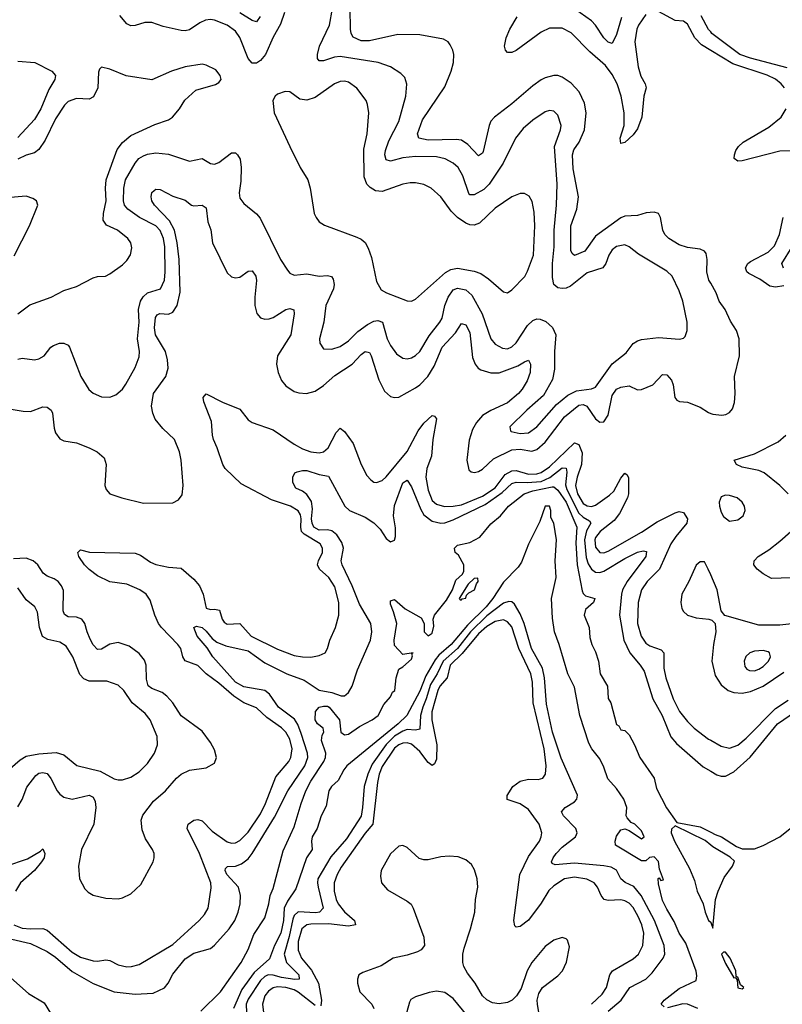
# Model space of a CAD drawing. Header units: inches. Extents: x 2001573 to 2220545, y 644482 to 846830.
# Tile 383 of 656: x 2076699 to 2080342, y 760890 to 765596. Entities that reach past the tile are written whole.
import ezdxf

# ---------------------------------------------------------------- set-up
doc = ezdxf.new("R2010")
doc.units = ezdxf.units.IN
doc.header["$MEASUREMENT"] = 0
doc.layers.add('C0776', color=7, linetype='Continuous')
doc.layers.add('C0786', color=7, linetype='Continuous')

msp = doc.modelspace()

# ---------------------------------------------------------------- linework, layer by layer
at = {"layer": 'C0776', "color": 5}
for points, elevation in [([(2076690, 763974), (2076710, 763977.8), (2076770, 763970.2), (2076790, 763974.3), (2076816.3, 763990), (2076847.6, 764030), (2076860.6, 764039.4), (2076888.7, 764050), (2076910, 764050.2), (2076930, 764039.5), (2076937.4, 764030), (2076990.8, 763890.8), (2077028.6, 763828.6), (2077050.2, 763810.2), (2077090, 763793.4), (2077130, 763791.2), (2077157.9, 763802.1), (2077189.9, 763830.1), (2077206.2, 763853.8), (2077250, 763934), (2077270, 763984), (2077271.4, 764010), (2077261.6, 764070), (2077269.2, 764150), (2077267, 764210), (2077276.2, 764250), (2077288.3, 764271.7), (2077309.9, 764290.1), (2077370.8, 764309.2), (2077390, 764350.7), (2077393.7, 764390), (2077392, 764510), (2077385.1, 764550), (2077370, 764589), (2077350, 764610.8), (2077271.1, 764651.1), (2077215.7, 764690), (2077199.2, 764710), (2077195.5, 764730), (2077196.9, 764790), (2077204.9, 764830), (2077250, 764910.2), (2077268.2, 764931.8), (2077290, 764945), (2077310, 764952.8), (2077350, 764958.9), (2077410, 764952.7), (2077510, 764919.2), (2077570, 764932.3), (2077610, 764908.2), (2077630, 764905.4), (2077650, 764913.2), (2077710, 764959.7), (2077730, 764959.1), (2077739.6, 764950), (2077751.4, 764930), (2077756.8, 764890), (2077755.3, 764824.7), (2077747.8, 764767.8), (2077750, 764742.8), (2077770, 764717.1), (2077830, 764668.4), (2077847.3, 764647.3), (2077944.5, 764450), (2077978, 764398), (2077990, 764383.7), (2078010, 764374.6), (2078070, 764381.5), (2078130, 764370.2), (2078170, 764373.8), (2078188.2, 764368.2), (2078196.5, 764356.5), (2078200.6, 764330), (2078197.6, 764310), (2078160.8, 764230), (2078151.3, 764150), (2078131.7, 764070), (2078132, 764050), (2078150, 764022.4), (2078190, 764020.8), (2078230, 764034.4), (2078270, 764061.5), (2078314.9, 764105.1), (2078360.9, 764139.1), (2078390, 764154.2), (2078410, 764157.5), (2078431.6, 764150), (2078454.6, 764070), (2078470, 764039), (2078498.9, 763998.9), (2078530, 763977.6), (2078550, 763975.2), (2078570, 763979.3), (2078590, 763990.2), (2078610, 764009.2), (2078655.8, 764084.2), (2078706.1, 764150), (2078716.4, 764170), (2078729.4, 764230), (2078746, 764270), (2078770, 764305.4), (2078790, 764313.1), (2078830, 764304.5), (2078859.3, 764279.3), (2078908, 764190), (2078950.1, 764070.1), (2078970, 764045.6), (2079005.2, 764025.2), (2079030, 764023), (2079050, 764032.2), (2079070, 764051.7), (2079125, 764135), (2079150, 764157.5), (2079170, 764165.5), (2079184.7, 764164.7), (2079212.7, 764152.7), (2079243.9, 764123.9), (2079259.8, 764090), (2079253.4, 764010), (2079254.1, 763925.9), (2079244.1, 763875.9), (2079200.8, 763799.2), (2079122.2, 763730), (2079041.1, 763650), (2079043, 763630), (2079047.6, 763627.6), (2079090, 763617.4), (2079130, 763620.9), (2079169.8, 763650), (2079263.3, 763756.7), (2079318, 763802), (2079358.5, 763821.5), (2079430, 763831.5), (2079450, 763838.9), (2079528.6, 763951.4), (2079595.8, 764004.2), (2079630, 764047.6), (2079650, 764061.2), (2079670, 764067.5), (2079750, 764076.5), (2079851.7, 764068.3), (2079870, 764074), (2079877.7, 764082.3), (2079887.6, 764110), (2079888.3, 764150), (2079866.2, 764250), (2079850, 764299.3), (2079815.8, 764370), (2079790, 764394), (2079654.6, 764474.6), (2079610, 764509.7), (2079590, 764519.7), (2079550, 764511.8), (2079530, 764496), (2079513.4, 764470), (2079499.7, 764430), (2079484.9, 764410), (2079410, 764385.8), (2079330, 764321.5), (2079310, 764313.2), (2079290, 764311.5), (2079270, 764314.5), (2079250.9, 764330.9), (2079243.5, 764363.5), (2079244.2, 764430), (2079252.5, 764510), (2079252.8, 764590), (2079263.8, 764710), (2079266.7, 764810), (2079253.7, 764990), (2079282.3, 765070), (2079285, 765090), (2079270, 765139.5), (2079250, 765158.7), (2079230, 765162), (2079210, 765155.8), (2079150, 765115.3), (2079103.7, 765076.3), (2079067.3, 765030), (2079008.8, 764910), (2078942.2, 764810), (2078915.5, 764784.5), (2078870, 764758.1), (2078850, 764758.2), (2078844.8, 764764.8), (2078816.4, 764850), (2078793.3, 764890), (2078769.8, 764910), (2078731.2, 764931.2), (2078690, 764940.4), (2078590, 764942.5), (2078530, 764935), (2078470, 764919.5), (2078450, 764926), (2078443.6, 764950), (2078446.5, 764970), (2078462.8, 765017.2), (2078509.9, 765110), (2078543.1, 765230), (2078548.5, 765288.5), (2078539.3, 765319.3), (2078519.2, 765339.2), (2078469.9, 765369.9), (2078411.5, 765391.5), (2078230, 765419.9), (2078202.9, 765417.1), (2078150, 765399.1), (2078130, 765399.1), (2078122.2, 765410), (2078121.2, 765430), (2078130.5, 765470), (2078178.4, 765570), (2078193, 765650)], 340), ([(2077964.7, 765630), (2077945.2, 765574.8), (2077910, 765512.3), (2077872.5, 765430), (2077850, 765401.7), (2077830, 765387.5), (2077810, 765388.6), (2077790, 765409.8), (2077750.2, 765510.2), (2077730, 765541.3), (2077690.7, 765570), (2077630, 765594.3), (2077610, 765597.5), (2077586, 765594), (2077558.7, 765581.3), (2077510, 765547.7), (2077490, 765543.1), (2077470, 765543.9), (2077384, 765564), (2077330, 765583.2), (2077296.9, 765583.1), (2077250, 765567.6), (2077230, 765566), (2077210, 765575.4), (2077176.6, 765616.6)], 340), ([(2077848.1, 765611.9), (2077830, 765585.8), (2077810, 765591.6), (2077750, 765628.6)], 320), ([(2080000, 764336.8), (2079991.7, 764351.7), (2079981.8, 764390), (2079983.9, 764450), (2079978.1, 764478.1), (2079969.7, 764490), (2079950, 764499.8), (2079890, 764507.8), (2079850, 764519.2), (2079800.2, 764550), (2079780.6, 764570), (2079770.6, 764590), (2079760.3, 764650), (2079751.1, 764670), (2079730, 764676.5), (2079692, 764672), (2079650, 764659.9), (2079590, 764656.6), (2079570, 764649.4), (2079450, 764560.9), (2079399.4, 764490), (2079350, 764468.4), (2079337.9, 764477.9), (2079332.4, 764492.4), (2079332, 764610), (2079360.9, 764690), (2079368.8, 764750), (2079343.2, 764883.2), (2079339.9, 764950), (2079345.6, 764974.4), (2079372.1, 765010), (2079397.9, 765070), (2079405.9, 765150), (2079397.3, 765197.3), (2079371.7, 765251.7), (2079333.1, 765293.1), (2079290, 765320.8), (2079270, 765328.5), (2079250, 765329.9), (2079210, 765318.5), (2079190, 765307.8), (2079150, 765280.5), (2079050, 765193), (2078967.5, 765130), (2078949.7, 765110.3), (2078941, 765090), (2078913.8, 764966.2), (2078910, 764957.4), (2078890, 764944.7), (2078839.9, 764999.9), (2078810, 765019.6), (2078783.6, 765023.6), (2078650, 765020.8), (2078606, 765030), (2078599.1, 765050), (2078622.6, 765117.4), (2078730, 765275), (2078760.5, 765350), (2078770.6, 765390.6), (2078772.4, 765430), (2078768.6, 765450), (2078756.1, 765476.1), (2078746, 765490), (2078723.6, 765503.6), (2078610, 765524.1), (2078504.8, 765524.8), (2078370, 765495.4), (2078330, 765495), (2078292.6, 765512.6), (2078282.9, 765530), (2078279.1, 765550), (2078278.2, 765650)], 320), ([(2079690, 765620.3), (2079655.9, 765570), (2079647.8, 765550), (2079637.5, 765490), (2079653.5, 765370), (2079665.9, 765325.9), (2079687.5, 765290), (2079692.1, 765270), (2079680.8, 765230), (2079671.3, 765130), (2079650, 765073.5), (2079630, 765046.3), (2079590, 765008.7), (2079570, 765004.5), (2079568.2, 765030), (2079587.3, 765090), (2079586.2, 765150), (2079572.1, 765230), (2079553.3, 765290), (2079530, 765333.4), (2079497.6, 765377.6), (2079422.9, 765442.9), (2079333.7, 765533.7), (2079290, 765555.6), (2079230, 765555.7), (2079190, 765535.8), (2079070, 765448.6), (2079050, 765439.3), (2079030, 765438.9), (2079019.7, 765450), (2079015.3, 765470), (2079023.2, 765510), (2079039.9, 765550), (2079074.9, 765610)], 280), ([(2079573.8, 765606.2), (2079550, 765525.6), (2079530, 765482), (2079510, 765488.9), (2079490, 765509.8), (2079449.9, 765569.9), (2079430, 765590.7), (2079348.6, 765648.6)], 260), ([(2080000, 765449.4), (2079956.2, 765476.2), (2079923.7, 765510), (2079890, 765574.6), (2079870, 765588.8), (2079830, 765592.3), (2079750, 765635.2)], 280), ([(2080000, 765537.2), (2079990, 765549.8), (2079954.1, 765614.1)], 260), ([(2076690, 765398.4), (2076770.6, 765390.6), (2076852.6, 765350), (2076870.2, 765330), (2076866.2, 765310), (2076837.6, 765262.5), (2076800.3, 765170), (2076770, 765118.3), (2076690, 765032.2)], 340), ([(2076690.6, 764189.4), (2076747, 764233), (2076849.8, 764270.2), (2076910, 764301.7), (2076970, 764321.1), (2077050, 764361.6), (2077070, 764368), (2077109.2, 764370.8), (2077130, 764381), (2077190, 764424.9), (2077210, 764444.9), (2077227.7, 764472.3), (2077235.3, 764504.7), (2077229.5, 764530), (2077215.6, 764550), (2077165.6, 764590), (2077113.6, 764613.6), (2077097.4, 764637.4), (2077098.6, 764670), (2077111.2, 764730), (2077108.6, 764790), (2077112.1, 764830), (2077165.1, 764974.9), (2077190.7, 765009.3), (2077230, 765042.7), (2077344.4, 765095.6), (2077410, 765118), (2077429.5, 765130), (2077462, 765170), (2077488.3, 765211.7), (2077541.1, 765258.9), (2077633.6, 765286.4), (2077650, 765296), (2077661.2, 765310), (2077657.2, 765330), (2077636.6, 765356.6), (2077590, 765379.3), (2077570, 765382.7), (2077488.7, 765371.3), (2077424.7, 765350), (2077330, 765307.8), (2077207.7, 765327.7), (2077130, 765359.7), (2077090, 765369.2), (2077080.4, 765359.6), (2077075.2, 765344.8), (2077072.3, 765270), (2077052, 765228), (2077030, 765216.4), (2076970, 765219.4), (2076930, 765205.3), (2076912.7, 765187.3), (2076870, 765121.5), (2076820.2, 765019.8), (2076790, 764976.2), (2076770, 764959.9), (2076730, 764948.8), (2076690, 764928.7)], 360), ([(2076630, 763739.8), (2076716, 763724), (2076750, 763723), (2076810, 763745.7), (2076830, 763743.8), (2076849.1, 763729.1), (2076855.8, 763715.8), (2076862.8, 763642.8), (2076870, 763620.5), (2076890, 763592.7), (2076910, 763582.4), (2076970, 763573.1), (2077030, 763550.3), (2077068.2, 763530), (2077101.8, 763501.8), (2077112.6, 763470), (2077105.5, 763370), (2077112.2, 763350), (2077130, 763330.4), (2077186, 763310), (2077290, 763285.8), (2077430, 763287.4), (2077458.3, 763301.7), (2077474.8, 763325.3), (2077479.8, 763370), (2077469.8, 763490.2), (2077462.2, 763530), (2077438.2, 763590), (2077382.4, 763642.4), (2077346.8, 763686.8), (2077334.5, 763714.5), (2077329.1, 763749.1), (2077338, 763810), (2077397, 763890), (2077408.1, 763930), (2077405.7, 763970), (2077395.3, 764010), (2077347.1, 764090), (2077343.2, 764123.2), (2077348.2, 764171.8), (2077355.1, 764184.9), (2077368, 764192), (2077410, 764189), (2077430, 764197.5), (2077450.8, 764229.2), (2077466, 764294), (2077460.6, 764450), (2077451.8, 764530), (2077437.7, 764590), (2077415.3, 764635.3), (2077342.3, 764710), (2077330.7, 764730), (2077326.5, 764750), (2077329.8, 764770), (2077340.6, 764779.4), (2077350, 764785.5), (2077370, 764783.9), (2077430, 764751.8), (2077490, 764733.4), (2077519.1, 764710), (2077530, 764706.4), (2077570, 764709.2), (2077590, 764696.5), (2077598.4, 764630), (2077611.4, 764591.4), (2077620.4, 764530), (2077690, 764385.7), (2077710, 764367.6), (2077730, 764362), (2077750, 764366), (2077790, 764394), (2077810, 764395.6), (2077826.4, 764370), (2077830.7, 764349.3), (2077821.9, 764270), (2077822.6, 764230), (2077832.4, 764192.4), (2077850, 764170.3), (2077870, 764164.1), (2077890, 764165.9), (2077910, 764173.1), (2077970, 764210.6), (2077990, 764215.1), (2078009.1, 764209.1), (2078010.8, 764190), (2077994.6, 764090), (2077930.7, 763990), (2077926.4, 763950), (2077933.1, 763910), (2077950, 763871.7), (2077970, 763845.8), (2078010, 763818.2), (2078031.8, 763811.8), (2078069.4, 763809.4), (2078110, 763820.9), (2078150, 763848.1), (2078204.4, 763895.6), (2078287.3, 763950), (2078330, 763995.3), (2078350, 764010.2), (2078370, 764005), (2078378.4, 763990), (2078415.2, 763875.2), (2078440.9, 763820.9), (2078470, 763795.2), (2078490, 763790.2), (2078510, 763791.6), (2078590, 763835.8), (2078610, 763850.2), (2078648.9, 763891.1), (2078679.6, 763940.4), (2078716.9, 764030), (2078780.7, 764099.3), (2078810, 764143.6), (2078830, 764137.3), (2078850, 764101.5), (2078861.9, 763981.9), (2078874.1, 763950), (2078889.4, 763930), (2078902.6, 763922.6), (2078950, 763908.2), (2078990, 763907.9), (2079078.5, 763941.5), (2079110, 763961.3), (2079130, 763968), (2079138.5, 763950), (2079136.8, 763910), (2079123.5, 763870), (2079098.8, 763830), (2079082.1, 763810), (2079030, 763765.1), (2078950, 763728), (2078910, 763703.6), (2078881, 763670), (2078862.7, 763637.3), (2078845.7, 763585.7), (2078834.8, 763490), (2078844.9, 763444.9), (2078855.5, 763435.5), (2078871.3, 763431.3), (2078890, 763435.7), (2078910, 763448.3), (2078962.5, 763497.5), (2079050, 763540.6), (2079090, 763543.7), (2079146, 763534), (2079170, 763541.5), (2079210, 763576.3), (2079301.7, 763698.3), (2079370, 763754.1), (2079390, 763756.9), (2079408.4, 763748.4), (2079450, 763688.6), (2079470, 763672.7), (2079490, 763674), (2079510, 763705.7), (2079530, 763799.6), (2079549.6, 763830.4), (2079570, 763840.1), (2079610, 763846.4), (2079650, 763827.1), (2079670, 763828), (2079723.2, 763850), (2079770, 763900.2), (2079790, 763898.4), (2079812.3, 763872.3), (2079820.8, 763850), (2079829.4, 763789.4), (2079837.6, 763777.6), (2079851, 763771), (2079890, 763767.5), (2079950, 763743.3), (2079990, 763718), (2080000, 763714.4)], 320), ([(2076673.1, 764466.9), (2076745.1, 764610), (2076785.2, 764710), (2076779, 764730), (2076761.5, 764741.5), (2076730, 764752.3), (2076636.2, 764743.8)], 380), ([(2076671.6, 761270), (2076710, 761253.5), (2076750, 761249.7), (2076810, 761252), (2076830, 761244.4), (2076950, 761138.8), (2076990, 761115.1), (2077050, 761098.1), (2077070, 761096.6), (2077110, 761102.7), (2077130, 761099.4), (2077170, 761078.6), (2077210, 761068.6), (2077233.2, 761070), (2077270, 761080.6), (2077430, 761176.3), (2077555.8, 761290), (2077581, 761319), (2077599, 761350), (2077614.1, 761445.9), (2077612.7, 761470), (2077557.7, 761610), (2077499.5, 761730), (2077503.1, 761750), (2077530, 761769.3), (2077550, 761773.7), (2077570, 761766.2), (2077617.7, 761717.7), (2077690, 761666), (2077710, 761659.5), (2077730, 761661.4), (2077750, 761672.2), (2077790, 761713), (2077850, 761800.9), (2077873.6, 761850), (2077922.3, 761977.7), (2077984.3, 762050), (2077994.7, 762070), (2078001, 762110), (2077990, 762156.5), (2077970.9, 762190), (2077950, 762211.5), (2077880.3, 762260.3), (2077830, 762306.6), (2077770, 762330.4), (2077721.9, 762361.9), (2077650, 762425.2), (2077589.1, 762469.1), (2077550, 762509.9), (2077490, 762531.6), (2077478.1, 762550), (2077468.2, 762590), (2077454.1, 762610), (2077376.1, 762690), (2077362, 762710), (2077344.1, 762750), (2077321.9, 762821.9), (2077302.9, 762850), (2077272.3, 762870), (2077210, 762897.8), (2077130, 762908.8), (2077070, 762938.1), (2077030, 762967.5), (2077008.6, 762990), (2076981.1, 763030), (2076976, 763050), (2076990, 763062), (2077031.6, 763051.6), (2077250, 763046.2), (2077276.4, 763036.4), (2077323.3, 763003.3), (2077350, 762991.3), (2077410, 762979.3), (2077470, 762974.3), (2077530, 762922.1), (2077557.3, 762890), (2077575.6, 762850), (2077590, 762783), (2077610, 762776.2), (2077630, 762778.3), (2077653.8, 762773.8), (2077666.1, 762730), (2077675.6, 762715.6), (2077690, 762707.4), (2077750, 762709.4), (2077805.4, 762650), (2077930, 762586.7), (2078010, 762557), (2078050, 762550.1), (2078090, 762549.5), (2078130, 762557.1), (2078157.7, 762570), (2078169.8, 762590), (2078179.8, 762630), (2078208.2, 762690), (2078223.9, 762750), (2078224.2, 762810), (2078204.9, 762884.9), (2078175.2, 762930), (2078130.5, 762970), (2078122.1, 762990), (2078126.6, 763010), (2078145.5, 763050), (2078145.4, 763070), (2078135, 763090), (2078057.4, 763137.4), (2078045.7, 763150), (2078041.4, 763170), (2078043.9, 763210), (2078039.9, 763230), (2078030, 763247.9), (2077992.5, 763270), (2077901.4, 763301.4), (2077757.1, 763377.1), (2077681.2, 763450), (2077669.4, 763470), (2077642.9, 763550), (2077624.6, 763590), (2077619.2, 763610), (2077615.7, 763675.7), (2077578.2, 763770), (2077575.6, 763790), (2077590, 763808), (2077667.6, 763767.6), (2077750, 763734), (2077790, 763682.8), (2077810, 763670.2), (2077910, 763635.9), (2078010, 763567.4), (2078050, 763545.5), (2078090, 763530.7), (2078130, 763525.8), (2078150, 763530.2), (2078171.8, 763550), (2078210, 763623.6), (2078230, 763643.9), (2078250, 763627.5), (2078292.2, 763570), (2078330, 763470.3), (2078357.9, 763417.9), (2078375.9, 763395.9), (2078390, 763385.7), (2078403.4, 763383.4), (2078430, 763393.4), (2078450, 763411.2), (2078550, 763532.2), (2078603, 763630), (2078630, 763667.1), (2078670, 763704), (2078680.9, 763700.9), (2078690, 763688), (2078672.5, 763590), (2078666.3, 763510), (2078644.7, 763450), (2078639.2, 763410), (2078650, 763346.5), (2078670, 763298.4), (2078690, 763280.6), (2078728.7, 763268.7), (2078770, 763270.1), (2078810, 763277.7), (2078910, 763318.3), (2078970, 763359), (2079018.6, 763421.4), (2079050, 763440), (2079070, 763440.7), (2079130, 763424.2), (2079170, 763425.4), (2079190, 763431.5), (2079230, 763459.4), (2079350, 763574), (2079370, 763564.8), (2079385.3, 763525.3), (2079382.6, 763470), (2079361.7, 763410), (2079353.9, 763370), (2079363.4, 763330), (2079390, 763283.3), (2079410, 763271.6), (2079430, 763269.7), (2079450, 763275.4), (2079516.8, 763323.2), (2079537.1, 763342.9), (2079570, 763403.8), (2079590, 763429), (2079600.5, 763420.5), (2079606.8, 763406.8), (2079608, 763330), (2079602.5, 763310), (2079564.5, 763235.5), (2079538.3, 763201.7), (2079472.1, 763150), (2079450, 763120.9), (2079446.8, 763110), (2079450, 763074.4), (2079470, 763048.9), (2079490, 763048.4), (2079510, 763056.4), (2079670, 763145.7), (2079744.5, 763195.5), (2079830, 763239.1), (2079850, 763245.7), (2079870, 763240.1), (2079889.1, 763210), (2079886, 763190), (2079833.7, 763126.3), (2079810, 763090), (2079755.2, 762970), (2079696.4, 762910), (2079669.6, 762870), (2079653, 762810), (2079651.1, 762710), (2079668.6, 762650), (2079690, 762615.8), (2079710, 762602.7), (2079763.7, 762583.7), (2079776.3, 762570), (2079776.6, 762496.6), (2079785.1, 762450), (2079821.5, 762350), (2079851.2, 762290), (2079890, 762240.9), (2079921.4, 762210), (2079990, 762157.5), (2080000, 762151.8)], 280), ([(2076661.5, 761201.5), (2076750, 761180.5), (2076830, 761142.1), (2076870, 761114.6), (2076950, 761046.8), (2077050, 760988.9), (2077150, 760949.6), (2077250, 760937.5), (2077336.6, 760943.3), (2077390, 760969.1), (2077408.6, 760991.4), (2077430, 761034.2), (2077490, 761106.7), (2077530, 761134.5), (2077610, 761156.3), (2077630, 761171.8), (2077699.6, 761250), (2077726, 761290), (2077742.8, 761330), (2077752.1, 761370), (2077753.5, 761410), (2077743.4, 761450), (2077689.2, 761510), (2077680.3, 761530), (2077681.7, 761538.3), (2077692.3, 761547.8), (2077730, 761550.1), (2077758.5, 761561.5), (2077790, 761585.1), (2077809.9, 761610), (2077915.7, 761784.3), (2077980.1, 761910), (2078061.3, 762030), (2078075.6, 762070), (2078074.2, 762090), (2078044.2, 762184.2), (2078027.3, 762227.3), (2078011.8, 762251.8), (2077934.6, 762310), (2077892.7, 762372.7), (2077870.2, 762390.2), (2077770, 762406.8), (2077730, 762429.4), (2077621.8, 762550), (2077594.1, 762594.1), (2077547.3, 762650), (2077530, 762690.8), (2077543.1, 762696.9), (2077570, 762690.9), (2077590, 762673.6), (2077618.2, 762638.2), (2077640.7, 762620.7), (2077683.1, 762603.1), (2077790, 762579), (2077870, 762522), (2077974.7, 762470), (2078058.6, 762438.6), (2078130, 762390.8), (2078190, 762380.4), (2078235.3, 762364.7), (2078250, 762364.2), (2078259.2, 762370), (2078270, 762380.2), (2078286.9, 762410), (2078312, 762488), (2078374.6, 762630), (2078381.4, 762670), (2078376.5, 762710), (2078323, 762803), (2078287.8, 762890), (2078239, 762990), (2078234.6, 763010), (2078245.6, 763070), (2078237.2, 763097.2), (2078213.5, 763133.5), (2078190, 763152.8), (2078170, 763157.5), (2078130, 763156), (2078104.5, 763170), (2078095.4, 763190), (2078093.4, 763210), (2078098.2, 763258.2), (2078092.6, 763292.6), (2078070, 763326.2), (2078050, 763342.2), (2078017.5, 763357.5), (2078003.5, 763383.5), (2078003, 763410), (2078014, 763430), (2078024.9, 763435), (2078050, 763441.7), (2078070, 763441.5), (2078130, 763421.3), (2078174, 763414), (2078252.3, 763270), (2078274.7, 763250), (2078350, 763218.1), (2078390.5, 763190.5), (2078421, 763161), (2078450, 763115.8), (2078470, 763100.3), (2078490, 763108.2), (2078494.1, 763125.9), (2078493.5, 763166.5), (2078484.1, 763224.1), (2078490, 763274.4), (2078530, 763381.5), (2078550, 763395.3), (2078570, 763363.6), (2078614.5, 763254.5), (2078629.6, 763229.6), (2078670, 763198.9), (2078710, 763188.8), (2078730, 763190.8), (2078770, 763204.9), (2078922, 763278), (2079004.6, 763335.4), (2079050, 763379.1), (2079070, 763385.8), (2079123.8, 763383.8), (2079190, 763389.2), (2079231.5, 763408.5), (2079290, 763454.3), (2079310, 763452.4), (2079313.2, 763433.2), (2079306.6, 763373.4), (2079312.3, 763350), (2079370, 763236.8), (2079390, 763218.4), (2079420.5, 763200.5), (2079427.8, 763190), (2079406.9, 763153.1), (2079396.4, 763110), (2079404.9, 763024.9), (2079414.9, 762994.9), (2079430, 762969), (2079450, 762954.6), (2079470, 762953.9), (2079490, 762959.7), (2079590, 763020.9), (2079650, 763051.4), (2079677.9, 763057.9), (2079694, 763054), (2079690.8, 763030), (2079601, 762910), (2079578.8, 762870), (2079573.3, 762850), (2079564.7, 762750), (2079585.4, 762630), (2079613.3, 762570), (2079663.5, 762510), (2079681.5, 762481.5), (2079723.3, 762350), (2079767.5, 762270), (2079810, 762168.1), (2079836.4, 762136.4), (2079964.2, 762024.2), (2080000, 762003.5)], 260), ([(2077563.7, 760856.3), (2077657.5, 760950), (2077757, 761090), (2077790, 761151.6), (2077817.1, 761222.9), (2077870, 761303.1), (2077889.7, 761370), (2077895.9, 761410), (2077910, 761443), (2077957.3, 761622.7), (2078010, 761737.6), (2078043.2, 761850), (2078066.5, 761910), (2078090, 761955.5), (2078151.7, 762050), (2078160.1, 762070), (2078162.1, 762090), (2078140.5, 762150), (2078144.4, 762175.6), (2078151.8, 762190), (2078149.3, 762209.3), (2078120.9, 762230), (2078110, 762249), (2078112.3, 762290), (2078129.5, 762310), (2078150, 762314.4), (2078170, 762314.3), (2078176.9, 762310), (2078226.7, 762250), (2078232.6, 762190), (2078250, 762177.1), (2078270, 762180.7), (2078321.7, 762218.3), (2078383.1, 762250), (2078410.7, 762270), (2078437.7, 762322.3), (2078470, 762359.1), (2078479.1, 762380.9), (2078490.8, 762390), (2078498, 762450), (2078510, 762491.3), (2078530, 762502), (2078570, 762538.8), (2078575.9, 762555.9), (2078572.9, 762567.1), (2078578, 762570), (2078530, 762562), (2078490, 762604), (2078488.1, 762630), (2078499.8, 762710), (2078485.2, 762765.2), (2078470, 762802), (2078470, 762818), (2078490, 762824.9), (2078540.2, 762780.3), (2078617.3, 762737.3), (2078631, 762710), (2078630.7, 762670), (2078650, 762650.7), (2078670, 762664.4), (2078677.2, 762697.2), (2078674, 762730), (2078681.2, 762750), (2078738.4, 762821.6), (2078766, 762870), (2078782.9, 762917.1), (2078814.8, 762945.2), (2078820.2, 762959.8), (2078820.9, 762990), (2078795.9, 763035.9), (2078779, 763050), (2078775.3, 763070), (2078790, 763084.7), (2078850, 763097.1), (2078897.5, 763122.5), (2078950, 763186), (2078995.1, 763225), (2079033.7, 763270), (2079109, 763330), (2079150, 763344.5), (2079243.1, 763363.1), (2079250, 763362.8), (2079270, 763346.7), (2079310, 763289.6), (2079361.3, 763170), (2079355.5, 763095.5), (2079362.8, 762990), (2079386, 762866), (2079390, 762852.7), (2079401.8, 762841.8), (2079446.8, 762830), (2079440.7, 762810), (2079402.7, 762777.2), (2079396.3, 762750), (2079419.5, 762690), (2079423.4, 762643.4), (2079432, 762610), (2079450, 762574), (2079464, 762530), (2079472.7, 762470), (2079506.3, 762410), (2079510, 762350.8), (2079522.4, 762330), (2079550, 762227.3), (2079560.7, 762220.7), (2079570, 762202), (2079590, 762198), (2079610, 762178), (2079636, 762130), (2079661, 762070), (2079730, 761970.8), (2079740.7, 761920.7), (2079788.8, 761828.8), (2079838, 761758), (2079950, 761738.6), (2080000, 761712.2)], 240), ([(2079778.3, 760878.3), (2079763.7, 760890), (2079777, 760910), (2079850, 760965.5), (2079930, 761004), (2079934, 761026), (2079930, 761048.7), (2079882, 761182), (2079850, 761229.6), (2079826.1, 761286.1), (2079790, 761344.2), (2079770, 761386), (2079750, 761466), (2079749.1, 761490.9), (2079754, 761494), (2079762, 761482), (2079774.6, 761485.4), (2079755.9, 761535.9), (2079750, 761572.8), (2079730, 761594.2), (2079708.3, 761591.7), (2079690, 761575.1), (2079670, 761575.8), (2079544.5, 761650), (2079543, 761670), (2079550, 761694), (2079570, 761723), (2079590, 761728), (2079610, 761720.4), (2079670, 761680.3), (2079681.6, 761690), (2079670, 761718.5), (2079637.7, 761750), (2079619.4, 761759.4), (2079601.1, 761781.1), (2079596.2, 761790), (2079599.1, 761830), (2079585.8, 761870), (2079550, 761920.4), (2079508, 761968), (2079490, 762023.6), (2079470, 762063.5), (2079432.7, 762110), (2079417.2, 762137.2), (2079374.8, 762270), (2079350, 762405.2), (2079317, 762470), (2079276, 762610), (2079253.7, 762670), (2079244.4, 762735.6), (2079239.8, 762830), (2079261.5, 762930), (2079256.3, 763010), (2079263.2, 763110), (2079250, 763189.4), (2079236.8, 763216.8), (2079237, 763250), (2079230, 763270.5), (2079209.5, 763270), (2079183.3, 763196.7), (2079130, 763089.7), (2079096.5, 763003.5), (2079080.7, 762979.3), (2079010, 762907.3), (2078959.6, 762830), (2078927.1, 762790), (2078838.6, 762701.4), (2078760.5, 762610), (2078702, 762558), (2078684.4, 762535.6), (2078639.7, 762460.3), (2078610, 762387.2), (2078548.3, 762270), (2078507.6, 762230), (2078262.4, 762030), (2078246.7, 762010), (2078220.6, 761959.4), (2078188.4, 761930), (2078175.6, 761910), (2078163.5, 761836.5), (2078139.6, 761790), (2078119.2, 761730), (2078095.6, 761690), (2078092.5, 761670), (2078095.5, 761630), (2078068.8, 761590), (2078017.9, 761442.1), (2077978, 761382.1), (2077962.6, 761350), (2077959.1, 761290), (2077947.1, 761230), (2077916, 761170), (2077892.3, 761107.7), (2077818.9, 761041.1), (2077760, 760960), (2077720.6, 760870)], 240), ([(2076690, 761833.2), (2076710, 761868.9), (2076733, 761927), (2076776.6, 761983.4), (2076790, 761994.4), (2076810, 761998.3), (2076830, 761992.3), (2076848.3, 761968.3), (2076878.6, 761910), (2076890, 761894.3), (2076910, 761879.4), (2076950, 761869.6), (2077030, 761888.9), (2077050, 761880.2), (2077059.6, 761859.6), (2077063.1, 761830), (2077052.3, 761750), (2076994, 761630), (2076979.2, 761550), (2076985.2, 761490), (2077010, 761442.4), (2077026.1, 761426.1), (2077050, 761411.6), (2077110, 761396.5), (2077170, 761394.4), (2077190, 761398.6), (2077230, 761417.6), (2077277.9, 761462.1), (2077336.5, 761570), (2077341.8, 761590), (2077341.4, 761610), (2077332.9, 761630), (2077300.1, 761680.1), (2077283.5, 761723.5), (2077279.6, 761770), (2077286.8, 761793.2), (2077338.6, 761861.4), (2077396.2, 761910), (2077447.7, 761970), (2077470.4, 761989.6), (2077510, 762008.6), (2077590, 762020.3), (2077630, 762041.6), (2077638.5, 762070), (2077630, 762106), (2077610, 762141.6), (2077570, 762194.7), (2077470, 762267.9), (2077430.7, 762330.7), (2077402.5, 762362.5), (2077379.7, 762379.7), (2077330, 762398.5), (2077312.4, 762412.4), (2077303.9, 762443.9), (2077303.2, 762510), (2077294.6, 762534.6), (2077270, 762565.8), (2077221.6, 762601.6), (2077170, 762619.1), (2077130, 762611.2), (2077090, 762587), (2077070, 762585.3), (2077050, 762607.1), (2077035.2, 762635.2), (2077020.5, 762670), (2077010.5, 762710.5), (2076996.4, 762730), (2076970, 762739.9), (2076930, 762741.1), (2076912.6, 762752.6), (2076906.7, 762770), (2076907.7, 762867.7), (2076898.7, 762890), (2076882.9, 762910), (2076863.9, 762923.9), (2076830, 762936), (2076811.3, 762950), (2076785.9, 762990), (2076763.8, 763010), (2076730, 763021.7), (2076670, 763019)], 320), ([(2080000, 762942), (2079987.9, 762970), (2079970, 763004.2), (2079950, 763005.4), (2079930, 762988), (2079896, 762910), (2079862.7, 762850), (2079856.6, 762810), (2079862.1, 762782.1), (2079870, 762767.2), (2079890, 762749.5), (2079930, 762736.6), (2079990.9, 762730.9), (2080000, 762727.7)], 320), ([(2076630, 761996.5), (2076701.7, 762058.3), (2076730, 762075.3), (2076790, 762087.3), (2076872.9, 762092.9), (2076910, 762082.3), (2076971.6, 762031.6), (2077083.5, 762003.5), (2077150, 761967.9), (2077170, 761962), (2077190, 761963.2), (2077230, 761974.9), (2077270, 762000.2), (2077310, 762040.3), (2077342.8, 762090), (2077356.8, 762130), (2077355.8, 762170), (2077322.2, 762250), (2077299, 762279), (2077235.7, 762330), (2077196.4, 762390), (2077170, 762414.5), (2077114.4, 762434.4), (2077030, 762434), (2077004.7, 762444.7), (2076986.1, 762466.1), (2076953.1, 762550), (2076920.8, 762600.8), (2076890, 762621.4), (2076833.3, 762633.3), (2076808.1, 762648.1), (2076793.7, 762690), (2076784.5, 762764.5), (2076771.2, 762790), (2076730, 762822.4), (2076690, 762879.7)], 340), ([(2079510, 760857.4), (2079571.6, 760910), (2079614.5, 760970), (2079689.8, 761010), (2079719.8, 761040.2), (2079773.4, 761110), (2079780.2, 761130), (2079777, 761170), (2079732.2, 761290), (2079668.1, 761410), (2079633, 761453), (2079591.5, 761471.5), (2079570, 761488.9), (2079550, 761531.3), (2079524.7, 761544.7), (2079490, 761551.6), (2079350, 761563.9), (2079256.9, 761556.9), (2079242.9, 761562.9), (2079239.8, 761570), (2079247.4, 761590), (2079261.6, 761610), (2079290, 761640.4), (2079354.8, 761690), (2079359.2, 761700.8), (2079362.5, 761710), (2079355.7, 761730), (2079296.5, 761790), (2079287.4, 761810), (2079305.4, 761830), (2079350, 761857.6), (2079360.7, 761870), (2079364.1, 761890), (2079285.9, 762065.9), (2079243.8, 762190), (2079215.8, 762324.2), (2079205.8, 762450), (2079196.7, 762496.7), (2079143.9, 762590), (2079108.8, 762710), (2079090, 762755.9), (2079062.6, 762802.6), (2079050, 762813.3), (2079035, 762815), (2079010, 762807), (2078930, 762747.3), (2078852.8, 762670), (2078790, 762590.9), (2078721.7, 762530), (2078693.5, 762470), (2078662.1, 762417.9), (2078641.5, 762350), (2078624.1, 762310), (2078614.4, 762270), (2078610, 762204.7), (2078590, 762200.1), (2078550, 762202.7), (2078530, 762195.9), (2078490, 762171.8), (2078449, 762131), (2078382.7, 762037.3), (2078362.1, 761990), (2078344.2, 761930), (2078337.2, 761830), (2078330, 761789.1), (2078259.4, 761680.6), (2078185.9, 761594.1), (2078123.6, 761490), (2078120.9, 761470), (2078124.4, 761450), (2078148.8, 761350), (2078130.9, 761330), (2078113.8, 761326.2), (2078030, 761332.1), (2078010, 761313.9), (2078003.4, 761296.6), (2077986.6, 761213.4), (2077962.7, 761130), (2077974.1, 761090), (2078031.8, 761030), (2078034, 761010), (2078012.5, 761007.5), (2077950, 761017.7), (2077910, 761029.4), (2077886.4, 761030), (2077870, 761022.5), (2077850, 761003.8), (2077790, 760914.6), (2077781.5, 760890), (2077781.8, 760850)], 260), ([(2079430, 760889.6), (2079481.4, 760938.6), (2079502, 760970), (2079518.6, 761030), (2079530.8, 761049.2), (2079630, 761107.3), (2079655, 761130), (2079676.4, 761170), (2079680.6, 761230), (2079671.4, 761270), (2079653.7, 761310), (2079630, 761351.7), (2079610, 761373), (2079590, 761384.3), (2079570, 761388.6), (2079510, 761385.4), (2079490.4, 761390.4), (2079476.3, 761410), (2079459.2, 761450), (2079443.5, 761470), (2079408.4, 761488.4), (2079350, 761497.6), (2079302.2, 761490), (2079250, 761456), (2079227.1, 761432.9), (2079190, 761373.4), (2079130, 761292.4), (2079090, 761261.8), (2079070, 761258.7), (2079064.6, 761264.6), (2079059.8, 761290), (2079088.9, 761510), (2079130, 761596), (2079181.7, 761670), (2079190.6, 761690), (2079193, 761710), (2079180.5, 761750), (2079130, 761820.8), (2079090, 761848), (2079027.9, 761867.9), (2079028.1, 761888.1), (2079054.8, 761930), (2079090, 761956.3), (2079130, 761965.7), (2079175.7, 761964.3), (2079197.6, 761970), (2079210.5, 761989.5), (2079213.3, 762030), (2079204.2, 762110), (2079152.3, 762330), (2079148.9, 762430), (2079140.9, 762470), (2079083.2, 762590), (2079050, 762694.6), (2079030, 762718.5), (2079010, 762726.7), (2078970, 762719.9), (2078930, 762695.7), (2078890, 762659.8), (2078813.2, 762566.8), (2078755.2, 762510), (2078741, 762450), (2078706.4, 762410), (2078696.8, 762390), (2078667.2, 762287.2), (2078668.1, 762250), (2078691.4, 762130), (2078690, 762061.2), (2078680.6, 762039.4), (2078670, 762031.4), (2078650, 762044.9), (2078610, 762098.7), (2078570, 762133.1), (2078550, 762139.2), (2078530, 762138.4), (2078510, 762130.6), (2078490, 762113.5), (2078430, 762026.4), (2078416.2, 761990), (2078408, 761950), (2078385.4, 761750), (2078350, 761707.2), (2078235.1, 761544.9), (2078215.2, 761510), (2078201.7, 761470), (2078200.8, 761430), (2078210.4, 761390.4), (2078220.3, 761370), (2078250, 761332.3), (2078298.3, 761290), (2078302.4, 761270), (2078270, 761262.6), (2078174.8, 761274.8), (2078090, 761272.8), (2078070, 761269.5), (2078046.8, 761250), (2078029.5, 761190), (2078028.9, 761148.9), (2078045.9, 761110), (2078092.5, 761052.5), (2078125.9, 760990), (2078141.4, 760910), (2078137.2, 760882.8)], 280), ([(2080000, 761650.2), (2079973.2, 761673.2), (2079830, 761742), (2079813.4, 761726.6), (2079810.6, 761709.4), (2079826.4, 761670), (2079899.5, 761539.5), (2079922.1, 761482.1), (2079935.6, 761430), (2079963.4, 761370), (2079974, 761330), (2079990, 761290.3), (2080000, 761282.5)], 240), ([(2076632.1, 761550), (2076735.4, 761584.6), (2076798.7, 761621.3), (2076810, 761633.1), (2076819.1, 761610), (2076815.1, 761590), (2076802.9, 761570), (2076770, 761528.8), (2076702.2, 761470), (2076679.4, 761430)], 280), ([(2079185.5, 760810), (2079172.5, 760890), (2079171.5, 760910), (2079178.2, 760941.8), (2079197.1, 760970), (2079270, 761025.2), (2079291.5, 761050), (2079310.8, 761090.8), (2079325.1, 761165.1), (2079315.7, 761195.7), (2079310, 761202.4), (2079290, 761209.7), (2079250, 761196.2), (2079210, 761165.8), (2079145.4, 761090), (2079123.6, 761050), (2079094.3, 760965.7), (2079072.9, 760930), (2079051.2, 760908.8), (2079030, 760897.7), (2078990, 760892), (2078957.4, 760897.4), (2078930, 760911.6), (2078910.6, 760930.6), (2078874.5, 760990), (2078837.9, 761037.9), (2078820.6, 761070), (2078815.8, 761090), (2078816.2, 761130), (2078821.7, 761158.3), (2078852.8, 761250), (2078873.8, 761330), (2078876.4, 761390), (2078887.5, 761450), (2078884, 761490), (2078872, 761532), (2078857.3, 761557.3), (2078830, 761579.8), (2078794.1, 761594.1), (2078750, 761597.8), (2078710, 761595.3), (2078650, 761579.8), (2078630, 761579.7), (2078607.3, 761587.3), (2078550, 761639.7), (2078530, 761648), (2078510, 761645.4), (2078470, 761608.7), (2078426.4, 761530), (2078421.9, 761501.8), (2078427.7, 761470), (2078456.1, 761436.1), (2078550, 761383.2), (2078568.4, 761368.4), (2078579.3, 761350), (2078630.1, 761210), (2078633.5, 761170), (2078616.9, 761150), (2078599.3, 761140.7), (2078550, 761124.4), (2078483.1, 761110), (2078426, 761074), (2078337.5, 761042.5), (2078319, 761030), (2078312.2, 761010), (2078312.8, 760990), (2078324.6, 760950), (2078380.4, 760890), (2078390.6, 760870)], 320), ([(2076656.3, 761016.3), (2076741.2, 760941.2), (2076816.2, 760896.2), (2076846.8, 760846.8)], 240), ([(2078110, 760884.5), (2078030, 760947.3), (2078010, 760958.3), (2077970, 760970), (2077930, 760972.7), (2077910, 760968.7), (2077886.8, 760953.2), (2077870.5, 760930), (2077859.4, 760890), (2077863.3, 760850)], 280), ([(2078836, 760836), (2078770, 760916.9), (2078730, 760945.6), (2078690, 760952.8), (2078654.4, 760945.6), (2078590, 760925.1), (2078567.6, 760912.4), (2078560.7, 760899.3), (2078530.3, 760790)], 340), ([(2079938.5, 760870), (2079890, 760890.6), (2079867.4, 760892.6), (2079793.6, 760873.6)], 240)]:
    msp.add_lwpolyline(points, dxfattribs=dict(at, elevation=elevation))
for points, elevation in [([(2078250, 765302.6), (2078230, 765301), (2078203.1, 765290), (2078110, 765224.1), (2078070, 765210.8), (2078036.6, 765216.6), (2077990, 765251.5), (2077966.6, 765253.4), (2077930, 765239.3), (2077918.8, 765230), (2077907.7, 765210), (2077914.9, 765150), (2077989.2, 764989.2), (2078039.3, 764890), (2078075.8, 764830), (2078087, 764790), (2078106.4, 764670), (2078115.5, 764650), (2078130.3, 764630.3), (2078154.3, 764614.3), (2078310, 764555.8), (2078330, 764546.7), (2078350, 764530.4), (2078364.3, 764504.3), (2078379.7, 764459.7), (2078404.1, 764344.1), (2078425.5, 764305.5), (2078450.6, 764290), (2078550, 764251.4), (2078570, 764250.3), (2078590, 764260.3), (2078732.4, 764387.6), (2078758.8, 764401.2), (2078790, 764407.7), (2078870, 764394.6), (2078902.3, 764382.3), (2078937.8, 764357.8), (2079010, 764294.9), (2079030, 764290.4), (2079050, 764304.9), (2079111.5, 764368.5), (2079125.5, 764394.5), (2079153, 764470), (2079159.4, 764610), (2079156.5, 764676.5), (2079146.9, 764726.9), (2079133, 764753), (2079110, 764765.4), (2079090, 764765.1), (2079050, 764748.8), (2078970, 764695.3), (2078896.2, 764623.8), (2078870, 764613.5), (2078850, 764615.3), (2078830, 764623.9), (2078790.7, 764650.7), (2078760.1, 764680.1), (2078710, 764749.7), (2078664.2, 764790), (2078630, 764807.7), (2078590, 764816.5), (2078563.6, 764816.4), (2078530, 764809.8), (2078430, 764775), (2078398.3, 764778.3), (2078373.2, 764793.2), (2078356.8, 764810), (2078344.1, 764844.1), (2078343.1, 764976.9), (2078358.4, 765050), (2078366.3, 765150), (2078361.2, 765190), (2078353.8, 765210), (2078308.7, 765268.7), (2078270, 765297)], 360), ([(2078887.3, 762927.3), (2078870, 762925.2), (2078842, 762898), (2078798, 762830), (2078802.8, 762822.8), (2078810, 762822.8), (2078812.7, 762827.3), (2078830, 762831.3), (2078834, 762846), (2078844.1, 762855.9), (2078871.6, 762870), (2078880.7, 762899.3), (2078889, 762910)], 240)]:
    msp.add_lwpolyline(points, close=True, dxfattribs=dict(at, elevation=elevation))
at = {"layer": 'C0786', "color": 5}
for points, elevation in [([(2080365.3, 765365.3), (2080190, 765412), (2080139.9, 765430), (2080005.7, 765530), (2080000, 765537.2)], 260), ([(2080352.1, 765270), (2080337.2, 765290), (2080310, 765312.3), (2080270, 765330.9), (2080105.2, 765385.2), (2080000, 765449.4)], 280), ([(2080389.4, 764969.4), (2080330, 764967.5), (2080150, 764921.8), (2080130, 764920.4), (2080112.9, 764932.9), (2080113.3, 764950), (2080120.7, 764970), (2080132.8, 764990), (2080154.8, 765010), (2080277.9, 765082.1), (2080337, 765130), (2080359.9, 765170)], 280), ([(2080350, 764323.3), (2080310, 764317.2), (2080282.3, 764322.3), (2080235.3, 764355.3), (2080182.4, 764382.4), (2080172.9, 764390), (2080166.6, 764410), (2080176.9, 764430), (2080190, 764440.3), (2080274.5, 764485.5), (2080304.5, 764515.5), (2080328.6, 764570), (2080345.7, 764650)], 280), ([(2080347.7, 764407.7), (2080339.5, 764430), (2080388.6, 764510)], 260), ([(2080000, 763714.4), (2080010, 763710.9), (2080053.9, 763706.1), (2080071.7, 763708.3), (2080090, 763718.5), (2080104.1, 763735.9), (2080113.9, 763766.1), (2080117, 763810), (2080113.5, 763890), (2080136.9, 763990), (2080135.3, 764070), (2080124, 764110), (2080094.8, 764154.8), (2080068.9, 764210), (2080041, 764250), (2080026.3, 764290), (2080000, 764336.8)], 320), ([(2080369.5, 763329.5), (2080330.5, 763370), (2080255.5, 763430), (2080230, 763440.6), (2080150, 763457.8), (2080123.1, 763470), (2080112, 763490), (2080210, 763520.1), (2080321.8, 763578.2), (2080359.4, 763610)], 280), ([(2080430, 762929.4), (2080290, 762924.6), (2080250, 762947.2), (2080221.8, 762970), (2080205.8, 762990), (2080207.4, 763010), (2080227.3, 763030), (2080277.7, 763062.2), (2080330, 763103.6), (2080382.2, 763150)], 280), ([(2080546, 762726), (2080330, 762701.4), (2080230, 762702.5), (2080067.6, 762747.6), (2080049.8, 762769.8), (2080031.2, 762870), (2080000, 762942)], 320), ([(2080000, 762727.7), (2080005.7, 762725.7), (2080021.5, 762710), (2080025.3, 762670), (2080013.2, 762610), (2080005.7, 762530), (2080022.1, 762462.1), (2080050, 762416.2), (2080084, 762390), (2080110, 762380.4), (2080150, 762377.5), (2080190, 762385.4), (2080250, 762410.9), (2080350, 762476.6)], 320), ([(2080000, 762151.8), (2080050, 762123.7), (2080090, 762114), (2080130, 762129), (2080170, 762161.9), (2080310, 762303.5), (2080370, 762343.5)], 280), ([(2080000, 762003.5), (2080030, 761986.2), (2080050, 761979.4), (2080070, 761979.4), (2080110, 762000.1), (2080188.8, 762071.2), (2080318.7, 762230), (2080405.2, 762290)], 260), ([(2080000, 761712.2), (2080021.1, 761701.1), (2080051.7, 761690), (2080123.9, 761643.9), (2080150, 761633), (2080210, 761633.4), (2080250, 761648.2), (2080330, 761689.6), (2080379.8, 761730)], 240), ([(2080000, 761282.5), (2080001.4, 761281.4), (2080010, 761254), (2080023.4, 761390), (2080035, 761430), (2080064.2, 761495.8), (2080103.9, 761550), (2080114, 761574), (2080093.6, 761593.6), (2080010, 761641.6), (2080000, 761650.2)], 240)]:
    msp.add_lwpolyline(points, dxfattribs=dict(at, elevation=elevation))
for points, elevation in [([(2080070, 763323.2), (2080050, 763314.7), (2080040.2, 763290), (2080041.7, 763270), (2080050, 763242.4), (2080061.9, 763221.9), (2080090, 763198.5), (2080130, 763206), (2080154.8, 763225.2), (2080164.6, 763250), (2080161, 763270), (2080150.7, 763290), (2080126.6, 763310), (2080090, 763322.3)], 320), ([(2080250, 762581.2), (2080210, 762577.6), (2080187.6, 762570), (2080168.5, 762551.5), (2080160.6, 762530), (2080163.9, 762503.9), (2080172.3, 762492.3), (2080185.6, 762485.6), (2080210, 762484.4), (2080230, 762490.9), (2080250, 762504.5), (2080276.1, 762530), (2080285.5, 762550), (2080280.4, 762570), (2080274.6, 762574.6)], 340), ([(2080061.5, 761138.5), (2080052, 761130), (2080070, 761084.9), (2080110, 761016.3), (2080118, 761018), (2080125.8, 761005.8), (2080130, 760967.8), (2080150, 760964), (2080159, 760970), (2080143.2, 760983.2), (2080130, 761019), (2080122, 761022), (2080119.6, 761050), (2080093.2, 761110), (2080070, 761138.3)], 240)]:
    msp.add_lwpolyline(points, close=True, dxfattribs=dict(at, elevation=elevation))

doc.saveas('drawing.dxf')
